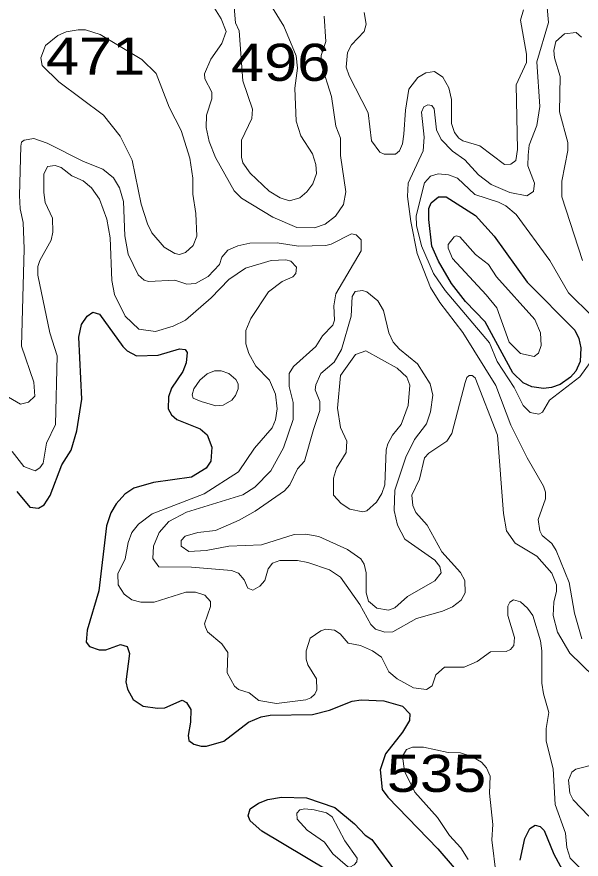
# Model space of a CAD drawing. Extents: x 577 to 602.9, y 7483.8 to 7511.6.
# Drawn here: x 585.235 to 586.451, y 7506.884 to 7508.698 of the extents above; entities that cross this region are included whole.
import ezdxf
from ezdxf.enums import TextEntityAlignment as Align

# ---------------------------------------------------------------- set-up
doc = ezdxf.new("R2010")
doc.units = 0
doc.header["$LTSCALE"] = 0.032
doc.layers.add('1', color=7, linetype='Continuous', lineweight=25)
doc.layers.add('2', color=7, linetype='Continuous', lineweight=13)
doc.layers.add('61', color=7, linetype='Continuous')

msp = doc.modelspace()

# ---------------------------------------------------------------- linework, layer by layer
at = {"layer": '1'}
for points in [[(586.1439, 7508.1718), (586.1297, 7508.2044), (586.1233, 7508.2617), (586.1233, 7508.2855), (586.1281, 7508.2974), (586.144, 7508.3102), (586.1607, 7508.3102), (586.2235, 7508.2704), (586.2641, 7508.2259), (586.3348, 7508.1265), (586.4374, 7508.0231), (586.4462, 7508.0056), (586.4509, 7507.9849), (586.4493, 7507.9555), (586.4401, 7507.9349), (586.4281, 7507.9219), (586.4057, 7507.9065), (586.3872, 7507.9), (586.3698, 7507.8975), (586.3449, 7507.901), (586.3264, 7507.91), (586.304, 7507.9314), (586.2442, 7508.0414), (586.202, 7508.0851), (586.1718, 7508.1241)], [(586.0005, 7506.9261), (586.0557, 7506.8518), (586.0748, 7506.8105), (586.0772, 7506.7969), (586.07, 7506.7771), (586.0621, 7506.7723), (586.0478, 7506.7723), (585.9977, 7506.793), (585.9523, 7506.8311), (585.7631, 7506.944), (585.7377, 7506.9663), (585.7337, 7506.9774), (585.7377, 7506.9926), (585.7559, 7507.0045), (585.7758, 7507.0124), (585.8052, 7507.0172), (585.8593, 7507.0156), (585.9205, 7506.9949), (585.9627, 7506.9599), (585.9857, 7506.9353)]]:
    msp.add_lwpolyline(points, close=True, dxfattribs=at)
for points in [[(585.2351, 7507.6756), (585.2629, 7507.6422), (585.282, 7507.6398), (585.2939, 7507.647), (585.3067, 7507.6669), (585.3321, 7507.7329), (585.352, 7507.7647), (585.3647, 7507.8068), (585.375, 7507.8744), (585.3687, 7508.008), (585.3743, 7508.0358), (585.387, 7508.0533), (585.3989, 7508.0621), (585.4132, 7508.0581), (585.4633, 7507.9881), (585.4729, 7507.9786), (585.4927, 7507.9682), (585.5397, 7507.9698), (585.5858, 7507.9833), (585.5977, 7507.9817), (585.6025, 7507.9754), (585.6001, 7507.9531), (585.5929, 7507.934)], [(585.5929, 7507.934), (585.5683, 7507.8983), (585.5619, 7507.88), (585.5611, 7507.8537), (585.5683, 7507.841), (585.5802, 7507.8307), (585.6303, 7507.8108), (585.6454, 7507.7981), (585.655, 7507.771), (585.6534, 7507.7408), (585.643, 7507.7257), (585.6112, 7507.7066), (585.5293, 7507.6955), (585.4872, 7507.6828), (585.4681, 7507.67), (585.449, 7507.6494), (585.4379, 7507.6295), (585.4283, 7507.6017), (585.4116, 7507.4617), (585.387, 7507.3774), (585.3846, 7507.3512), (585.3917, 7507.3416), (585.4124, 7507.3345), (585.4267, 7507.3345), (585.4585, 7507.3464), (585.4729, 7507.3416), (585.4776, 7507.3265), (585.4697, 7507.2661), (585.4737, 7507.2502), (585.4856, 7507.2279), (585.507, 7507.2136), (585.5381, 7507.2088), (585.554, 7507.2096), (585.5913, 7507.2263), (585.6009, 7507.2216), (585.6104, 7507.2065), (585.6096, 7507.1786), (585.6041, 7507.15), (585.6057, 7507.1397), (585.6168, 7507.1317), (585.6327, 7507.1269), (585.6438, 7507.1269), (585.6812, 7507.1381), (585.7345, 7507.1786), (585.7615, 7507.1905), (585.7814, 7507.1937), (585.872, 7507.1953), (585.9086, 7507.2049), (585.9579, 7507.2239), (585.977, 7507.2271), (586.0263, 7507.2247), (586.0661, 7507.2136), (586.082, 7507.1969), (586.0812, 7507.1826), (586.0661, 7507.1572), (586.0295, 7507.111), (586.0183, 7507.076), (586.0223, 7507.0339), (586.0343, 7507.0172), (586.1424, 7506.9059), (586.1774, 7506.8653)], [(586.3197, 7506.882), (586.3301, 7506.9281), (586.3404, 7506.9496), (586.3523, 7506.9568), (586.3627, 7506.9544), (586.3714, 7506.9456), (586.3921, 7506.8947), (586.4151, 7506.8526)]]:
    msp.add_lwpolyline(points, dxfattribs=at)
at = {"layer": '2'}
for points in [[(585.8975, 7508.6998), (585.9007, 7508.6449), (585.8911, 7508.6147), (585.8911, 7508.5972), (585.9134, 7508.5264), (585.9229, 7508.4628), (585.9325, 7508.4366), (585.9325, 7508.3992), (585.9444, 7508.3213), (585.9388, 7508.2943), (585.9221, 7508.2688), (585.8999, 7508.2513), (585.8768, 7508.2434), (585.8386, 7508.2442), (585.787, 7508.2664), (585.7194, 7508.3078), (585.7035, 7508.3237), (585.6629, 7508.3952), (585.6494, 7508.4294), (585.643, 7508.4597), (585.6438, 7508.4867), (585.6557, 7508.5217), (585.6557, 7508.536), (585.6406, 7508.5646), (585.6398, 7508.5757), (585.6534, 7508.6068), (585.6772, 7508.641), (585.686, 7508.6664), (585.6756, 7508.6942), (585.6502, 7508.7348)], [(585.7027, 7508.7276), (585.7066, 7508.6855), (585.7146, 7508.668), (585.7225, 7508.5606), (585.7432, 7508.4994), (585.7416, 7508.4795), (585.7194, 7508.4326), (585.7194, 7508.396), (585.7225, 7508.3841), (585.7377, 7508.3618), (585.779, 7508.3229), (585.8029, 7508.3086), (585.8227, 7508.3022), (585.845, 7508.3086), (585.8601, 7508.3213), (585.8728, 7508.3388), (585.8808, 7508.361), (585.8792, 7508.3801), (585.872, 7508.4032), (585.8474, 7508.4422), (585.837, 7508.4732), (585.8339, 7508.5447), (585.8402, 7508.5877), (585.837, 7508.6139), (585.8107, 7508.6779), (585.7862, 7508.7177)], [(586.0843, 7508.2577), (586.0772, 7508.311), (586.0788, 7508.3396), (586.1106, 7508.4096), (586.113, 7508.439), (586.1074, 7508.493), (586.1122, 7508.5042), (586.1209, 7508.509), (586.1297, 7508.5074), (586.1344, 7508.5002), (586.1392, 7508.4549), (586.1496, 7508.4342), (586.1742, 7508.4088), (586.2004, 7508.3905), (586.2299, 7508.3579), (586.2577, 7508.3372), (586.2975, 7508.3197), (586.334, 7508.3125), (586.3483, 7508.3221), (586.3507, 7508.3396), (586.3364, 7508.377), (586.3372, 7508.4), (586.3396, 7508.4215), (586.3555, 7508.4644), (586.3619, 7508.505), (586.3555, 7508.6012), (586.3809, 7508.6863), (586.3778, 7508.7181)], [(586.3205, 7508.691), (586.3269, 7508.7133)], [(585.9834, 7508.7077), (585.9881, 7508.6823), (585.9834, 7508.6664), (585.9563, 7508.6378), (585.9476, 7508.6211), (585.9452, 7508.5901), (585.9516, 7508.571), (585.9921, 7508.4915), (585.9993, 7508.431), (586.0176, 7508.4064), (586.0271, 7508.4024), (586.0509, 7508.4024), (586.0597, 7508.4096), (586.0661, 7508.4247), (586.0692, 7508.4453), (586.0724, 7508.497), (586.0796, 7508.5423), (586.0995, 7508.5678), (586.1162, 7508.5773), (586.1352, 7508.5805), (586.1535, 7508.5686), (586.1662, 7508.5455), (586.1718, 7508.5201), (586.1718, 7508.4684), (586.1782, 7508.4493), (586.1877, 7508.4366), (586.1965, 7508.431), (586.233, 7508.4207), (586.2863, 7508.3801), (586.2998, 7508.3809), (586.3102, 7508.3889), (586.3142, 7508.4127), (586.311, 7508.5519), (586.3332, 7508.5996), (586.3332, 7508.6179), (586.3205, 7508.691)], [(586.4517, 7508.6545), (586.4406, 7508.6648), (586.4151, 7508.6616), (586.3969, 7508.6449), (586.3921, 7508.6258), (586.3937, 7508.6099), (586.4064, 7508.5694), (586.4048, 7508.4938), (586.4223, 7508.4278), (586.4223, 7508.4103), (586.4096, 7508.3443), (586.4096, 7508.3102), (586.4541, 7508.1734)], [(585.9197, 7508.0446), (585.9182, 7508.0756), (585.9229, 7508.1018), (585.977, 7508.1941), (585.977, 7508.2179), (585.9667, 7508.229), (585.9563, 7508.2306), (585.9126, 7508.2084), (585.9007, 7508.206), (585.8418, 7508.2044), (585.7965, 7508.2116), (585.7369, 7508.2108), (585.7114, 7508.2052), (585.6899, 7508.1957), (585.6772, 7508.1805), (585.6717, 7508.1646), (585.6478, 7508.1392), (585.62, 7508.1241), (585.6017, 7508.1225), (585.5754, 7508.1312), (585.519, 7508.1281), (585.5094, 7508.1312), (585.4967, 7508.1424), (585.4752, 7508.1869), (585.4681, 7508.2267), (585.4649, 7508.3006), (585.4562, 7508.33), (585.4434, 7508.3515), (585.4204, 7508.3698), (585.379, 7508.3865), (585.3003, 7508.4263), (585.2717, 7508.4358), (585.251, 7508.4326), (585.2454, 7508.4286), (585.2438, 7508.4199), (585.2407, 7508.3133), (585.2423, 7508.2847), (585.2486, 7508.2553), (585.251, 7508.1988), (585.2454, 7507.9889), (585.2717, 7507.911), (585.2741, 7507.8808), (585.2605, 7507.868), (585.2431, 7507.8641), (585.2168, 7507.8792)], [(585.2248, 7507.7623), (585.2502, 7507.7297), (585.2749, 7507.7201), (585.2844, 7507.7265), (585.2916, 7507.7368), (585.2987, 7507.7798), (585.3186, 7507.8203), (585.3218, 7507.9682), (585.3059, 7508.0175), (585.2804, 7508.1416), (585.2804, 7508.1607), (585.2844, 7508.1734), (585.3091, 7508.2171), (585.313, 7508.2346), (585.3122, 7508.2648), (585.2963, 7508.2982), (585.2931, 7508.3197), (585.2931, 7508.3595), (585.3011, 7508.3762), (585.3178, 7508.3777), (585.3305, 7508.3738), (585.3536, 7508.3555), (585.3782, 7508.3451), (585.3957, 7508.33), (585.4132, 7508.3054), (585.4291, 7508.2624), (585.4363, 7508.2219), (585.4395, 7508.1304), (585.4458, 7508.1002), (585.4689, 7508.0533), (585.4983, 7508.0255), (585.5341, 7508.0207), (585.5723, 7508.0318), (585.5985, 7508.0446), (585.6542, 7508.0931), (585.6923, 7508.1328), (585.7281, 7508.1567), (585.783, 7508.1734), (585.8148, 7508.175), (585.8259, 7508.1718), (585.8378, 7508.1591), (585.8363, 7508.1456), (585.8299, 7508.1384), (585.8068, 7508.1281), (585.7774, 7508.1058), (585.7392, 7508.0485), (585.7289, 7508.0223), (585.7289, 7507.9937), (585.7353, 7507.973), (585.7504, 7507.946), (585.7798, 7507.9157), (585.7925, 7507.8855), (585.7965, 7507.8537), (585.7925, 7507.8299), (585.7854, 7507.8132), (585.7472, 7507.7694), (585.713, 7507.7185)], [(586.4835, 7507.9714), (586.4485, 7507.9229), (586.3833, 7507.8728), (586.3682, 7507.8466), (586.3603, 7507.8426), (586.3412, 7507.8458), (586.3261, 7507.8609), (586.307, 7507.8998), (586.2704, 7507.9555), (586.2537, 7507.9961), (586.1583, 7508.109), (586.1329, 7508.1456), (586.107, 7508.2048), (586.0964, 7508.2491), (586.0957, 7508.2699), (586.1138, 7508.3404), (586.1265, 7508.3547), (586.1432, 7508.3603), (586.1655, 7508.3579), (586.1845, 7508.3507), (586.2219, 7508.3157), (586.2728, 7508.299), (586.2887, 7508.2911), (586.311, 7508.2728), (586.3841, 7508.1734), (586.4239, 7508.1034), (586.4748, 7508.0533)], [(586.4525, 7507.3583), (586.4366, 7507.414), (586.4255, 7507.48), (586.3976, 7507.5484), (586.3881, 7507.5635), (586.3674, 7507.581), (586.3619, 7507.5913), (586.3587, 7507.6152), (586.3746, 7507.6597), (586.3746, 7507.674), (586.3698, 7507.6875), (586.3348, 7507.748), (586.2998, 7507.8187), (586.2672, 7507.9038), (586.1965, 7508.0183), (586.1464, 7508.0827), (586.1265, 7508.1153), (586.0979, 7508.1885), (586.0843, 7508.2577)], [(586.4788, 7507.2772), (586.4271, 7507.3273), (586.4, 7507.3726), (586.3913, 7507.4084), (586.3921, 7507.4371), (586.3984, 7507.4609), (586.3984, 7507.4744), (586.3881, 7507.4999), (586.3555, 7507.5365), (586.3094, 7507.5643), (586.2903, 7507.5913), (586.2839, 7507.6287), (586.2712, 7507.7973), (586.2231, 7507.9207), (586.2162, 7507.9256), (586.2102, 7507.9256), (586.2052, 7507.9212), (586.2013, 7507.9107), (586.1726, 7507.8004), (586.1615, 7507.7845), (586.1233, 7507.7583), (586.1138, 7507.748), (586.1026, 7507.7026), (586.0867, 7507.6677), (586.0883, 7507.6454), (586.0947, 7507.6303), (586.1193, 7507.6032), (586.1511, 7507.546), (586.1909, 7507.5015), (586.2004, 7507.484), (586.2012, 7507.4577), (586.1925, 7507.4418), (586.1742, 7507.4275), (586.1527, 7507.418), (586.0963, 7507.4021), (586.0454, 7507.3734), (586.0279, 7507.3726), (586.008, 7507.379), (585.9977, 7507.3893), (585.9746, 7507.4323), (585.9325, 7507.4911), (585.9086, 7507.507), (585.8625, 7507.5229), (585.8402, 7507.5269), (585.8021, 7507.5269), (585.7862, 7507.5213), (585.7766, 7507.5094), (585.7695, 7507.484), (585.7591, 7507.472), (585.744, 7507.4633), (585.7329, 7507.4673), (585.7249, 7507.4856), (585.713, 7507.4999), (585.6979, 7507.5054), (585.6112, 7507.5126), (585.5412, 7507.5134), (585.5285, 7507.5317), (585.5293, 7507.5579), (585.542, 7507.5873), (585.5627, 7507.6112), (585.6009, 7507.6311), (585.7225, 7507.6685), (585.748, 7507.6851), (585.7822, 7507.7201), (585.81, 7507.7702), (585.8307, 7507.8307), (585.8307, 7507.8672), (585.8219, 7507.9022), (585.8219, 7507.9301), (585.8315, 7507.9452), (585.8792, 7507.9881), (585.8935, 7508.0112), (585.9158, 7508.0342), (585.9197, 7508.0446)], [(585.713, 7507.7185), (585.639, 7507.6708), (585.5269, 7507.6279), (585.4975, 7507.6056), (585.4832, 7507.5873), (585.4752, 7507.5659), (585.4689, 7507.5309), (585.453, 7507.4983), (585.4538, 7507.4744), (585.4665, 7507.4545), (585.4832, 7507.4426), (585.5023, 7507.4371), (585.5309, 7507.4371), (585.5993, 7507.4593), (585.62, 7507.4593), (585.6406, 7507.4522), (585.6526, 7507.4386), (585.6526, 7507.4283), (585.6398, 7507.3909), (585.6414, 7507.3838), (585.6462, 7507.3734), (585.6772, 7507.348), (585.6899, 7507.3289), (585.6883, 7507.2852), (585.7043, 7507.2565), (585.713, 7507.2494), (585.7361, 7507.2422), (585.7567, 7507.2255), (585.7949, 7507.2192), (585.8577, 7507.2271), (585.8689, 7507.2311), (585.8776, 7507.2391), (585.8816, 7507.2486), (585.8808, 7507.2725), (585.8625, 7507.3027), (585.8585, 7507.3146), (585.8585, 7507.3329), (585.8673, 7507.3599), (585.8903, 7507.3758), (585.9007, 7507.379), (585.9197, 7507.3774), (585.9317, 7507.3695), (585.9492, 7507.3488), (585.9754, 7507.344), (586.0016, 7507.3329), (586.0207, 7507.3186), (586.0366, 7507.2876), (586.0549, 7507.2725), (586.0899, 7507.2526), (586.1177, 7507.2494), (586.1305, 7507.2573), (586.1384, 7507.2812), (586.1567, 7507.2971), (586.1989, 7507.2971), (586.2275, 7507.3098), (586.2561, 7507.3305), (586.2895, 7507.3313), (586.299, 7507.3353), (586.3062, 7507.344), (586.3078, 7507.3615), (586.2935, 7507.4084), (586.2935, 7507.4291), (586.2975, 7507.4371), (586.3054, 7507.4426), (586.3205, 7507.4378), (586.3356, 7507.4243), (586.3468, 7507.4084), (586.3635, 7507.3544), (586.3666, 7507.3329), (586.3666, 7507.2629), (586.3698, 7507.2399), (586.3817, 7507.2001), (586.3762, 7507.1651), (586.3762, 7507.1381), (586.3913, 7507.0784), (586.3953, 7507.0013), (586.4175, 7506.9401), (586.4207, 7506.9091), (586.4279, 7506.886), (586.4493, 7506.8645)], [(586.268, 7506.8494), (586.2585, 7506.9258), (586.2609, 7506.9584), (586.2537, 7507.0259), (586.2553, 7507.0625), (586.2474, 7507.0808), (586.2362, 7507.0927), (586.2156, 7507.1047), (586.1909, 7507.1126), (586.1647, 7507.1134), (586.1114, 7507.1253), (586.0875, 7507.1253), (586.0748, 7507.1198), (586.0661, 7507.1055), (586.0708, 7507.0737), (586.0928, 7507.0278), (586.1416, 7506.9735), (586.1678, 7506.9345), (586.1917, 7506.9083), (586.2076, 7506.8828)], [(586.4676, 7506.9766), (586.4342, 7507.0116), (586.4271, 7507.0259), (586.4239, 7507.0538), (586.431, 7507.0713), (586.4398, 7507.0776), (586.4819, 7507.0888)]]:
    msp.add_lwpolyline(points, dxfattribs=at)
for points in [[(585.4148, 7508.66), (585.5047, 7508.606), (585.5357, 7508.5765), (585.5635, 7508.5034), (585.589, 7508.4533), (585.608, 7508.3937), (585.6144, 7508.3507), (585.6144, 7508.3165), (585.6208, 7508.2744), (585.6231, 7508.2259), (585.6152, 7508.206), (585.5985, 7508.1909), (585.5858, 7508.1861), (585.5754, 7508.1885), (585.5524, 7508.202), (585.5261, 7508.233), (585.5166, 7508.2521), (585.5031, 7508.295), (585.484, 7508.3897), (585.4577, 7508.4414), (585.422, 7508.4867), (585.3257, 7508.5583), (585.29, 7508.5932), (585.2868, 7508.6099), (585.2971, 7508.6362), (585.3232, 7508.6581), (585.3417, 7508.6659), (585.3672, 7508.6699), (585.3833, 7508.6699)], [(586.2466, 7508.0994), (586.2696, 7508.0716), (586.2959, 7507.9977), (586.3205, 7507.973), (586.3499, 7507.9666), (586.3595, 7507.9738), (586.365, 7507.9905), (586.3635, 7508.0175), (586.3515, 7508.0462), (586.2688, 7508.1384), (586.2513, 7508.1646), (586.2235, 7508.1861), (586.1901, 7508.2243), (586.1822, 7508.2267), (586.1774, 7508.2243), (586.1647, 7508.2076), (586.1647, 7508.1996), (586.1742, 7508.1774)], [(585.8744, 7507.8092), (585.8553, 7507.7408), (585.8402, 7507.7249), (585.8235, 7507.6899), (585.8116, 7507.6772), (585.7488, 7507.6335), (585.7146, 7507.6144), (585.6629, 7507.5921), (585.6255, 7507.5873), (585.5977, 7507.5794), (585.589, 7507.5706), (585.589, 7507.5579), (585.6057, 7507.5468), (585.643, 7507.5484), (585.6923, 7507.5579), (585.7623, 7507.5611), (585.8331, 7507.5834), (585.8577, 7507.5842), (585.8863, 7507.5786), (585.9476, 7507.5508), (585.9762, 7507.5309), (585.9834, 7507.519), (585.9881, 7507.5007), (585.9881, 7507.4577), (585.9929, 7507.4394), (586.0112, 7507.4243), (586.0358, 7507.4204), (586.0494, 7507.4251), (586.0772, 7507.4498), (586.136, 7507.4832), (586.1496, 7507.5007), (586.1464, 7507.5142), (586.136, 7507.5277), (586.0716, 7507.573), (586.0557, 7507.6032), (586.0486, 7507.6351), (586.0494, 7507.6788), (586.0732, 7507.7496), (586.0923, 7507.7877), (586.1177, 7507.8219), (586.1265, 7507.8474), (586.1313, 7507.8831), (586.1257, 7507.9078), (586.0987, 7507.9507), (586.0597, 7507.9825), (586.0462, 7507.9977), (586.0366, 7508.0175), (586.0255, 7508.066), (586.0128, 7508.0867), (585.9897, 7508.1058), (585.9802, 7508.109), (585.9643, 7508.1066), (585.9579, 7508.0955), (585.9555, 7508.0533), (585.9349, 7507.9817), (585.919, 7507.9547), (585.8903, 7507.9301), (585.8792, 7507.9054), (585.8784, 7507.8951), (585.8879, 7507.8696), (585.8879, 7507.8505)], [(585.946, 7507.7845), (585.9452, 7507.7599), (585.9237, 7507.7257), (585.9174, 7507.7042), (585.9174, 7507.6677), (585.9341, 7507.6502), (585.9531, 7507.6374), (585.981, 7507.6319), (585.9897, 7507.6343), (586.0104, 7507.6525), (586.0215, 7507.6716), (586.0279, 7507.6899), (586.0311, 7507.7655), (586.0343, 7507.7782), (586.0446, 7507.7973), (586.0637, 7507.8203), (586.0788, 7507.8609), (586.082, 7507.9046), (586.0756, 7507.9221), (586.0549, 7507.9412), (585.9873, 7507.9786), (585.9651, 7507.9706), (585.9325, 7507.9253), (585.9261, 7507.8553), (585.9325, 7507.814)], [(585.6796, 7507.8617), (585.6987, 7507.8728), (585.7066, 7507.8824), (585.7122, 7507.8967), (585.7122, 7507.9078), (585.7074, 7507.9173), (585.6923, 7507.9301), (585.6756, 7507.9356), (585.6613, 7507.9356), (585.6454, 7507.9293), (585.6295, 7507.9157), (585.6168, 7507.8967), (585.6128, 7507.8839), (585.6152, 7507.8768), (585.6327, 7507.8696), (585.6637, 7507.8601)], [(585.876, 7506.9902), (585.8561, 7506.9926), (585.845, 7506.9902), (585.8386, 7506.983), (585.8394, 7506.9703), (585.8609, 7506.9464), (585.8983, 7506.9202), (585.9158, 7506.8955), (585.9476, 7506.8677), (585.9531, 7506.8669), (585.9619, 7506.8717), (585.9675, 7506.878), (585.9683, 7506.886), (585.942, 7506.9234), (585.915, 7506.9751), (585.9023, 7506.9838)]]:
    msp.add_lwpolyline(points, close=True, dxfattribs=at)

# ---------------------------------------------------------------- texts
at = {"layer": '61', "width": 1.2}
for s, p in [('471', (585.4048, 7508.5737)), ('496', (585.8036, 7508.5603)), ('535', (586.1396, 7507.0287))]:
    msp.add_text(s, height=0.08, dxfattribs=at).set_placement(p, align=Align.CENTER)

doc.saveas('drawing.dxf')
